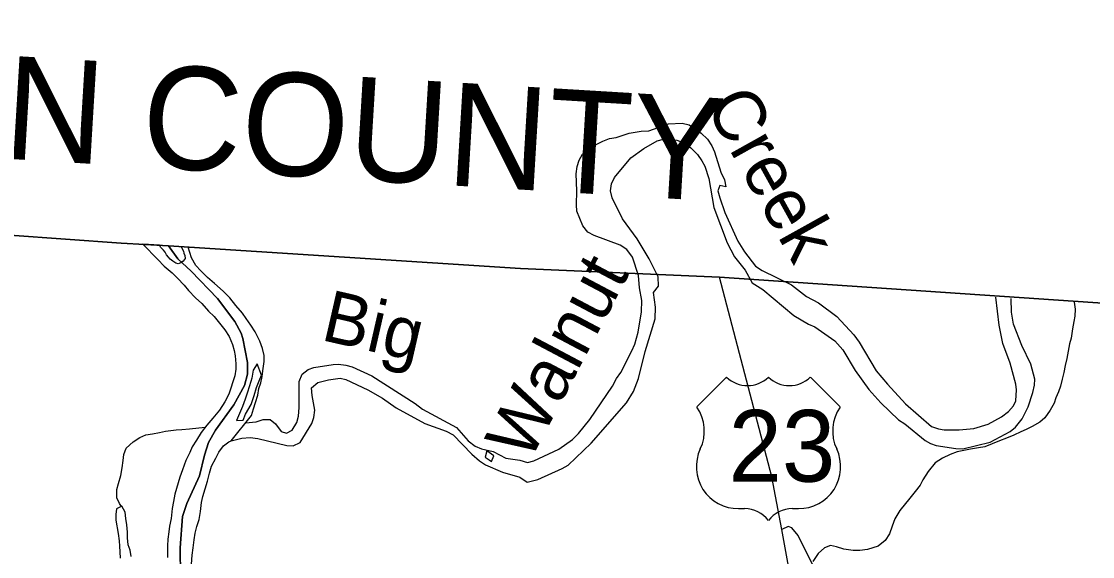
# Model space of a CAD drawing. Extents: x 1643459 to 2064572, y 425441 to 780708.
# Drawn here: x 1823182 to 1833576, y 654463 to 659655 of the extents above; entities that cross this region are included whole.
import ezdxf

# ---------------------------------------------------------------- set-up
doc = ezdxf.new("R2010")
doc.units = 0
for name, color, linetype in [('GM_X_Airport_Text_Class_2', 7, 'Continuous'), ('GM_X_City_Street', 7, 'Continuous'), ('GM_X_Interstate_Route', 7, 'Continuous'), ('GM_X_Major_River_Text', 7, 'Continuous'), ('GM_X_State_Shield', 7, 'Continuous'), ('GM_X_Township_Subdivision', 7, 'Continuous'), ('GM_X_Unincorporated_Text', 7, 'Continuous'), ('GM_X_US_Route', 7, 'Continuous'), ('RD_X_Wall', 7, 'Continuous'), ('SH_Named_Boundary', 7, 'Continuous')]:
    doc.layers.add(name, color=color, linetype=linetype)

msp = doc.modelspace()

# ---------------------------------------------------------------- linework, layer by layer
at = {"layer": 'GM_X_City_Street'}
for points in [[(1820365, 657774), (1824149, 657505), (1824608, 657476), (1824700, 657351), (1824829, 657232), (1825085, 656966), (1825253, 656745), (1825314, 656629), (1825331, 656577), (1825375, 656347), (1825374, 656232), (1825345, 656124), (1825243, 655936), (1825065, 655688), (1824998, 655571), (1824957, 655448), (1824911, 655245), (1824786, 654976), (1824745, 654853), (1824722, 654548), (1824724, 654275)], [(1824724, 654275), (1824722, 654548), (1824745, 654853), (1824786, 654976), (1824911, 655245), (1824957, 655448), (1824998, 655571), (1825065, 655688), (1825243, 655936), (1825345, 656124), (1825374, 656232), (1825375, 656347), (1825331, 656577), (1825314, 656629), (1825253, 656745), (1825085, 656966), (1824829, 657232), (1824700, 657351), (1824608, 657476), (1828024, 657258), (1829957, 657174), (1835058, 656829)]]:
    msp.add_lwpolyline(points, dxfattribs=at)
at = {"layer": 'GM_X_Interstate_Route'}
msp.add_lwpolyline([(1856164, 655463), (1848544, 655971), (1845619, 656217), (1840391, 656502), (1840376, 656506), (1835058, 656829), (1829957, 657174), (1828024, 657258), (1824608, 657476), (1824149, 657505), (1820365, 657774)], dxfattribs=at)
at = {"layer": 'GM_X_Major_River_Text'}
msp.add_lwpolyline([(1831350, 651631), (1831350, 651631), (1831331, 652339), (1831331, 652783), (1831324, 653086), (1831301, 653256), (1831280, 653382), (1831201, 653659), (1830966, 654173), (1830719, 654667), (1830659, 654741), (1830623, 654753), (1830560, 654725)], dxfattribs=at)
at = {"layer": 'GM_X_Unincorporated_Text'}
for p, q in [((1824522, 657483), (1824361, 657493)), ((1824801, 657464), (1824732, 657468))]:
    msp.add_line(p, q, dxfattribs=at)
for points in [[(1825357, 655760), (1825460, 655769), (1825527, 655792), (1825595, 655793), (1825646, 655749), (1825702, 655675), (1825754, 655660), (1825808, 655688), (1825855, 655763), (1825869, 655825), (1825876, 655910), (1825876, 656162), (1825907, 656233), (1825963, 656278), (1826020, 656298), (1826206, 656326), (1826260, 656328), (1826330, 656319), (1826392, 656302), (1826581, 656217), (1827003, 655949), (1827075, 655893), (1827405, 655716), (1827518, 655585), (1827584, 655533), (1827647, 655508), (1827759, 655481), (1827883, 655418), (1828017, 655398), (1828093, 655375), (1828153, 655391), (1828397, 655504), (1828529, 655600), (1828587, 655656), (1828699, 655794), (1828919, 656115), (1828957, 656190), (1828999, 656249), (1829106, 656460), (1829134, 656524), (1829166, 656640), (1829199, 656836), (1829203, 656948), (1829179, 657071), (1829171, 657189), (1829112, 657369), (1829058, 657441), (1828992, 657485), (1828741, 657577), (1828679, 657611), (1828631, 657671), (1828573, 657814), (1828567, 657876), (1828573, 658012), (1828564, 658176), (1828574, 658246), (1828594, 658308), (1828626, 658368), (1828692, 658426), (1828824, 658492), (1828888, 658518), (1828954, 658530), (1829079, 658572), (1829197, 658590), (1829269, 658592), (1829461, 658662), (1829593, 658668), (1829661, 658650), (1829779, 658571), (1829838, 658511), (1829880, 658447), (1829906, 658389), (1829970, 658191), (1830004, 658119), (1830018, 658049), (1829960, 658063), (1829940, 658011), (1829960, 657944), (1830009, 657802), (1830135, 657522), (1830197, 657420), (1830306, 657281), (1830370, 657239), (1830655, 657099), (1830800, 656987), (1830918, 656924), (1831095, 656791), (1831259, 656614), (1831310, 656544), (1831477, 656265), (1831585, 656134), (1831762, 655943), (1832013, 655724), (1832081, 655701), (1832135, 655693)], [(1825218, 655584), (1825319, 655610), (1825401, 655618), (1825475, 655609), (1825758, 655540), (1825818, 655536), (1825887, 655571), (1825999, 655754), (1826019, 655811), (1826028, 655883), (1826003, 656025), (1825998, 656099), (1826058, 656150), (1826163, 656179), (1826275, 656194), (1826331, 656181), (1826544, 656079), (1826687, 655998), (1826819, 655907), (1827097, 655755), (1827303, 655681), (1827372, 655645), (1827551, 655455), (1827626, 655391), (1827686, 655352), (1827851, 655281), (1828017, 655233), (1828088, 655185), (1828194, 655212), (1828430, 655316), (1828488, 655349), (1828710, 655563), (1829055, 655955), (1829121, 656065), (1829169, 656191), (1829236, 656451), (1829330, 656769), (1829335, 656882), (1829317, 657026), (1829365, 657086), (1829362, 657178), (1829274, 657350), (1829156, 657547), (1829013, 657741), (1828915, 657944), (1828899, 658012), (1828909, 658080), (1828937, 658142), (1829097, 658332), (1829221, 658422), (1829351, 658496), (1829411, 658514), (1829479, 658510), (1829543, 658502), (1829611, 658476), (1829677, 658429), (1829742, 658363), (1829784, 658301), (1829812, 658251), (1829852, 658131), (1829902, 657850), (1830029, 657506), (1830103, 657372), (1830206, 657241), (1830273, 657120), (1830375, 657054), (1830678, 656801), (1830818, 656718), (1830881, 656692), (1831075, 656555), (1831154, 656470), (1831272, 656267), (1831405, 656083), (1831520, 655954), (1831694, 655789), (1831754, 655751), (1831951, 655590), (1832005, 655559), (1832057, 655541), (1832248, 655510), (1832318, 655508), (1832449, 655539), (1832584, 655573), (1832776, 655675), (1832828, 655717), (1832894, 655799), (1832950, 655917), (1832998, 656053), (1833014, 656125), (1833015, 656185), (1832977, 656328), (1832890, 656510), (1832808, 656719), (1832791, 656835), (1832786, 656968)], [(1824361, 657493), (1824506, 657344), (1824568, 657281), (1824645, 657215), (1824697, 657164), (1824760, 657096), (1824804, 657043), (1824871, 656973), (1824931, 656919), (1824998, 656844), (1825053, 656792), (1825105, 656727), (1825154, 656663), (1825196, 656597), (1825229, 656519), (1825247, 656463), (1825256, 656411), (1825263, 656333), (1825263, 656281), (1825254, 656217), (1825234, 656158), (1825213, 656096), (1825193, 656038), (1825154, 655963), (1825103, 655882), (1825040, 655807), (1824980, 655737), (1824927, 655666), (1824880, 655593), (1824840, 655529), (1824815, 655472), (1824778, 655396), (1824744, 655303), (1824719, 655233), (1824669, 655068), (1824657, 654998), (1824646, 654929), (1824635, 654831), (1824619, 654757), (1824612, 654702), (1824603, 654630), (1824599, 654568), (1824598, 654510), (1824598, 654454)], [(1824732, 657468), (1824753, 657427), (1824757, 657405), (1824767, 657383), (1824770, 657355), (1824750, 657329), (1824730, 657313), (1824702, 657304), (1824680, 657308), (1824652, 657328), (1824626, 657348), (1824608, 657368), (1824591, 657389), (1824575, 657415), (1824561, 657437), (1824535, 657463), (1824522, 657483)], [(1825218, 655584), (1825413, 655831), (1825434, 655897), (1825454, 655956), (1825475, 656028), (1825487, 656092), (1825504, 656147), (1825518, 656211), (1825525, 656265), (1825538, 656356), (1825536, 656412), (1825521, 656482), (1825494, 656552), (1825450, 656642), (1825407, 656709), (1825362, 656773), (1825326, 656825), (1825263, 656899), (1825205, 656974), (1825138, 657038), (1825054, 657111), (1824987, 657171), (1824921, 657236), (1824874, 657288), (1824831, 657360), (1824801, 657464)], [(1832810, 655925), (1832830, 655975), (1832839, 656082), (1832833, 656136), (1832777, 656338), (1832704, 656529), (1832669, 656707), (1832638, 656978)], [(1825409, 656161), (1825377, 656057), (1825354, 655991), (1825326, 655920), (1825297, 655852), (1825270, 655782), (1825334, 655786), (1825357, 655845), (1825410, 655939), (1825439, 656026), (1825463, 656102), (1825488, 656167), (1825511, 656223), (1825468, 656332)], [(1825468, 656332), (1825429, 656272), (1825418, 656194), (1825409, 656161)], [(1832135, 655693), (1832281, 655693), (1832424, 655706), (1832562, 655746), (1832694, 655817), (1832762, 655869), (1832810, 655925)], [(1824833, 654388), (1824838, 654476), (1824849, 654548), (1824859, 654625), (1824868, 654689), (1824885, 654753), (1824907, 654822), (1824918, 654900), (1824929, 654988), (1824941, 655044), (1824964, 655121), (1824987, 655195), (1825006, 655272), (1825026, 655340), (1825069, 655419), (1825097, 655475), (1825142, 655536), (1825194, 655576), (1825218, 655584)], [(1827699, 655488), (1827683, 655428), (1827721, 655400)], [(1827721, 655400), (1827744, 655384), (1827767, 655439), (1827699, 655488)], [(1824248, 654462), (1824236, 654524), (1824219, 654578), (1824211, 654646), (1824210, 654699), (1824204, 654769), (1824195, 654833), (1824187, 654893), (1824156, 654951), (1824104, 654926), (1824097, 654872), (1824099, 654816)], [(1824099, 654816), (1824120, 654688), (1824131, 654616), (1824134, 654564), (1824136, 654509), (1824139, 654447)]]:
    msp.add_lwpolyline(points, dxfattribs=at)
at = {"layer": 'GM_X_US_Route'}
for points in [[(1833398, 656932), (1833406, 656863), (1833404, 656795), (1833395, 656745), (1833381, 656673), (1833367, 656583), (1833353, 656527), (1833339, 656455), (1833325, 656384), (1833310, 656318), (1833296, 656248), (1833282, 656184), (1833264, 656116), (1833246, 656062), (1833220, 656002), (1833202, 655952), (1833166, 655882), (1833113, 655810), (1833063, 655766), (1832989, 655724), (1832933, 655696), (1832881, 655673), (1832812, 655641), (1832742, 655613), (1832674, 655587), (1832602, 655555), (1832532, 655529), (1832470, 655518), (1832392, 655504), (1832328, 655492), (1832262, 655478), (1832194, 655454), (1832120, 655417), (1832050, 655371), (1831982, 655287), (1831928, 655207), (1831902, 655155), (1831856, 655093), (1831804, 655029), (1831707, 654909), (1831659, 654829), (1831631, 654757), (1831605, 654683), (1831565, 654619), (1831495, 654565), (1831443, 654547), (1831391, 654531), (1831317, 654522), (1831253, 654522), (1831163, 654534), (1831092, 654557), (1831032, 654571), (1830976, 654547), (1830912, 654491), (1830862, 654415)], [(1824154, 654950), (1824132, 654979), (1824109, 655034), (1824109, 655113), (1824122, 655173), (1824145, 655249), (1824159, 655324), (1824170, 655394), (1824175, 655454), (1824199, 655513), (1824266, 655575), (1824330, 655618), (1824389, 655645), (1824453, 655655), (1824523, 655668), (1824581, 655679), (1824683, 655692), (1824739, 655696), (1824811, 655703), (1824966, 655717)]]:
    msp.add_lwpolyline(points, dxfattribs=at)
at = {"layer": 'RD_X_Wall'}
msp.add_lwpolyline([(1831269, 648995), (1831269, 648997), (1831344, 649823), (1831343, 650420), (1831182, 651313), (1830560, 654725), (1830464, 655235), (1829957, 657174)], dxfattribs=at)
at = {"layer": 'SH_Named_Boundary'}
for p, q in [((1830025, 656204), (1829735, 655914)), ((1831128, 655914), (1830838, 656204)), ((1830141, 654928), (1830199, 654928)), ((1830663, 654928), (1830721, 654928))]:
    msp.add_line(p, q, dxfattribs=at)
for centre, radius, start, end in [((1830228, 656411), 290, 225.573, 314.427), ((1830634, 656411), 290, 225.573, 314.427), ((1829403, 655681), 406, 334.5471, 35.0009), ((1831460, 655681), 406, 144.9991, 205.4529), ((1830137, 655334), 406, 154.8319, 270.6383), ((1830726, 655334), 406, 269.3617, 25.1681), ((1830199, 654638), 290, 36.8699, 90), ((1830663, 654638), 290, 90, 143.1301)]:
    msp.add_arc(centre, radius, start, end, dxfattribs=at)

# ---------------------------------------------------------------- texts
at = {"layer": 'GM_X_Airport_Text_Class_2'}
for s in ['0', '/']:
    msp.add_text(s, height=1, dxfattribs=at).set_placement((1830431, 655532))
msp.add_text('23', height=1, rotation=0, dxfattribs=at).set_placement((1830225, 655325))
at = {"layer": 'GM_X_State_Shield'}
for s, height, rotation, p in [('Creek', 500.1, 299.1051, (1829810, 658841)), ('Walnut', 500.1, 62.1191, (1828109, 655370)), ('Big', 500, 347.113, (1826076, 656567))]:
    msp.add_text(s, height=height, rotation=rotation, dxfattribs=at).set_placement(p)
at = {"layer": 'GM_X_Township_Subdivision'}
msp.add_text('FRANKLIN COUNTY', height=1000, rotation=356.5688, dxfattribs=at).set_placement((1817357, 658663))
at = {"layer": 'SH_Named_Boundary'}
msp.add_text('23', height=696.1, dxfattribs=at).set_placement((1830044, 655189))

doc.saveas('drawing.dxf')
